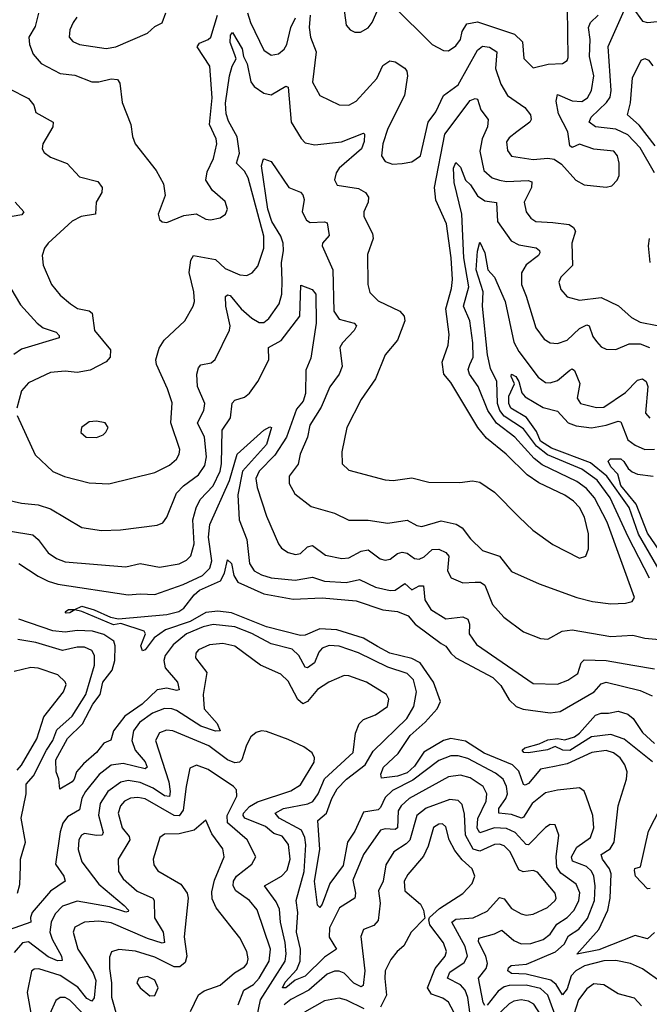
# Model space of a CAD drawing. Extents: x 1443846 to 1577407, y 839182 to 927291.
# Tile 389 of 535: x 1543518 to 1546113, y 881347 to 885407. Entities that reach past the tile are written whole.
import ezdxf

# ---------------------------------------------------------------- set-up
doc = ezdxf.new("R2010")
doc.units = 0

msp = doc.modelspace()

# ---------------------------------------------------------------- linework, layer by layer
at = {"layer": '0CON20XD'}
for points in [[(1544847.6, 885507.6), (1544864.2, 885385), (1544880, 885365), (1544900, 885355), (1544923.3, 885355), (1544955, 885373.1), (1544970.9, 885395), (1544995, 885451.1)], [(1545056.7, 885465), (1545218, 885305), (1545265, 885280), (1545285, 885278.6), (1545315, 885298.9), (1545334.3, 885325.7), (1545341.6, 885358.4), (1545360.7, 885389.3), (1545405, 885397.7), (1545556.9, 885346.9), (1545590.5, 885315), (1545596.6, 885246.6), (1545635, 885207.8), (1545696.2, 885223.8), (1545755, 885226), (1545775, 885238), (1545779.3, 885250.7), (1545775.5, 885455)], [(1546134.3, 884775), (1546075, 884878.4), (1546025, 884932.1), (1545975, 884955.7), (1545891.4, 884965), (1545865.7, 884985), (1545872.9, 885005), (1545937.2, 885065), (1545952.1, 885087.9), (1545955.4, 885114.6), (1545944, 885296), (1546015, 885456.9), (1546025, 885461.9), (1546045, 885455.6), (1546085, 885401.2), (1546105, 885394.8), (1546145, 885398.9)], [(1543595.6, 885434.4), (1543581.5, 885378.5), (1543555.3, 885335), (1543559.1, 885305), (1543574.4, 885264.4), (1543606.6, 885226.6), (1543685, 885185.4), (1543745, 885178.2), (1543815, 885151.1), (1543845, 885151.3), (1543895, 885163.5), (1543920.9, 885160.9), (1543930.6, 885145), (1543941.1, 885065), (1543975.7, 884975), (1543982.5, 884925), (1543994.3, 884895), (1544080.6, 884785), (1544110.3, 884730.3), (1544118.3, 884681.7), (1544088.8, 884605), (1544095, 884582.5), (1544105, 884573.3), (1544125, 884571.2), (1544195, 884600), (1544245, 884605.8), (1544285, 884584), (1544305, 884582), (1544345, 884590), (1544366.2, 884605), (1544374, 884625), (1544365, 884656.7), (1544313.2, 884703.2), (1544285.4, 884745), (1544290.5, 884779.5), (1544316.7, 884835), (1544330.4, 884895), (1544327.5, 884915), (1544300, 884975), (1544311.4, 885085), (1544301.9, 885215), (1544249.6, 885295), (1544259.4, 885310.6), (1544295, 885324.7), (1544305.8, 885335), (1544333.7, 885425)], [(1543753.2, 885416.8), (1543738.5, 885395), (1543724.6, 885365), (1543722.5, 885335), (1543736.7, 885316.7), (1543765, 885304.7), (1543875, 885287.7), (1543915, 885294.6), (1544045, 885351.1), (1544075, 885378.6), (1544105, 885394), (1544120.5, 885435)], [(1544457, 885435), (1544469.2, 885395), (1544525, 885280.6), (1544555, 885260), (1544585, 885266.8), (1544608.2, 885285), (1544618.8, 885305), (1544635.2, 885375), (1544654.7, 885415)], [(1544715.4, 885425), (1544711.7, 885375), (1544716.3, 885335), (1544739.8, 885275), (1544725, 885150), (1544755, 885094.4), (1544835, 885056.5), (1544875, 885054.6), (1544905, 885070.9), (1544990.4, 885165), (1545015, 885218.2), (1545043.1, 885236.9), (1545065, 885232.5), (1545105, 885206.5), (1545114.1, 885194.1), (1545116.4, 885175), (1545103.5, 885095), (1545035, 884958.5), (1545015.3, 884895), (1545008.9, 884845), (1545025, 884821.9), (1545055, 884811.5), (1545095, 884813.3), (1545135, 884821.4), (1545170.6, 884845), (1545201.8, 884985), (1545233, 885027), (1545265.3, 885095), (1545325, 885138.2), (1545405, 885281.5), (1545425, 885297.5), (1545455, 885293.8), (1545484.5, 885275), (1545479.1, 885205), (1545500.7, 885140.7), (1545528.8, 885095), (1545600.4, 885045), (1545623.8, 885015), (1545626.2, 884995), (1545621.1, 884985), (1545566.7, 884945)], [(1545566.7, 884945), (1545535, 884919.6), (1545525, 884903.3), (1545528.2, 884868.2), (1545545, 884844.5), (1545635, 884830), (1545695, 884835.8), (1545721.4, 884831.4), (1545751.6, 884811.6), (1545810, 884745), (1545845, 884726.2), (1545935, 884716.7), (1545958.3, 884721.7), (1545981.2, 884745), (1545988.6, 884765), (1545989.4, 884815), (1545981.4, 884845), (1545967.5, 884865), (1545885, 884873.1), (1545825, 884893.1), (1545795, 884880), (1545785, 884886.2), (1545777.6, 884945), (1545739.1, 885019.1), (1545728.6, 885071.4), (1545735, 885098.1), (1545795, 885072.3), (1545835, 885069.5), (1545858.6, 885085), (1545874.2, 885115), (1545883.9, 885175), (1545866.6, 885255), (1545869.3, 885325), (1545863, 885375), (1545870.9, 885395), (1545902, 885425)], [(1543507.6, 883775), (1543582, 883612), (1543655, 883543.3), (1543703.5, 883523.5), (1543805, 883497.7), (1543885, 883492.7), (1544075, 883540.5), (1544135, 883570), (1544164.4, 883595), (1544175.4, 883615), (1544177.7, 883635), (1544141.3, 883745), (1544146.9, 883826.9), (1544127.3, 883885), (1544081.8, 883985), (1544079.6, 884005), (1544093, 884053), (1544114.3, 884085.7), (1544199.4, 884165), (1544233.6, 884225), (1544238.8, 884245), (1544236.1, 884285), (1544217.3, 884365), (1544224.1, 884415.9), (1544235, 884434.3), (1544325, 884417.5), (1544365, 884381.6), (1544425, 884355.4), (1544455, 884352.5), (1544476.7, 884363.3), (1544499.2, 884390.8), (1544524.7, 884465), (1544524.3, 884515), (1544459.3, 884755), (1544445, 884782.4), (1544412.1, 884815), (1544424.1, 884855.9), (1544414.2, 884924.2), (1544378.6, 884988.6), (1544368.7, 885018.7), (1544366.9, 885063.1), (1544382.6, 885175), (1544394.2, 885215.8), (1544410.6, 885245), (1544405, 885262), (1544385, 885312.5), (1544386.8, 885343.2), (1544395, 885354), (1544435, 885287.1), (1544440.5, 885255), (1544455.2, 885225), (1544470.2, 885150.2), (1544485, 885131.8), (1544523.8, 885103.8), (1544555, 885097.2), (1544615, 885132.2), (1544625, 885128.8), (1544637.5, 884985), (1544677.6, 884917.6), (1544695, 884899.4), (1544735, 884890.4), (1544845, 884903.5), (1544935, 884938.8), (1544938.8, 884935), (1544938.2, 884905), (1544926.6, 884875), (1544835.4, 884795), (1544822.2, 884775), (1544816.2, 884746.2), (1544826, 884725), (1544915, 884711.1), (1544942.9, 884695), (1544956.2, 884675), (1544954.6, 884655), (1544936.7, 884615), (1544936.5, 884595), (1544972.7, 884525), (1544975.4, 884505), (1544951.1, 884438.9), (1544953.5, 884315), (1544961.7, 884281.7), (1544995, 884247.3), (1545085.5, 884205), (1545102.3, 884185), (1545105.4, 884165), (1545075, 884086), (1545024.3, 884025), (1544984.6, 883925.4), (1544925, 883840.8), (1544866.5, 883725), (1544845.5, 883625), (1544847.1, 883575), (1544875, 883549.4), (1545025, 883508.9), (1545057, 883507), (1545135, 883517.5), (1545205, 883499.4), (1545332.1, 883497.9), (1545385, 883505.8), (1545415, 883500), (1545475, 883458.6), (1545576.5, 883355), (1545632.7, 883302.7), (1545715, 883243.3), (1545825, 883187.1), (1545851.2, 883195), (1545862.2, 883225), (1545862.8, 883287.2), (1545845.3, 883355), (1545825.3, 883395), (1545801.2, 883421.2), (1545765, 883446.9), (1545657.8, 883497.8), (1545609.6, 883529.6), (1545522.5, 883615), (1545441.5, 883681.5), (1545406.6, 883725), (1545295, 883911.1), (1545266.9, 883945), (1545259.2, 883995), (1545284.6, 884065), (1545288.8, 884108.8), (1545273.9, 884215), (1545298.3, 884298.3), (1545302.5, 884335), (1545296, 884425), (1545276.7, 884565), (1545233.3, 884663.3), (1545228.1, 884715), (1545270.2, 884935), (1545375, 885073.5), (1545395, 885082.2), (1545405, 885079.2), (1545418.5, 885035), (1545448.9, 884995), (1545446.7, 884965), (1545424.8, 884915), (1545414.3, 884865), (1545430.8, 884785), (1545465, 884755.3), (1545495.2, 884745.2), (1545525, 884740.4), (1545614.1, 884744.1), (1545629, 884739), (1545628.1, 884715), (1545596.8, 884655), (1545606.2, 884615), (1545625, 884588.5), (1545645.3, 884575.3), (1545715, 884570.6), (1545782.4, 884562.4), (1545800.5, 884550.5), (1545808.9, 884535), (1545793.1, 884485), (1545796.5, 884393.5), (1545747.8, 884345), (1545740.5, 884325), (1545748.5, 884295), (1545774.7, 884264.7), (1545825, 884251.1), (1545915, 884260.9), (1545986.7, 884226.7), (1546039.4, 884179.4), (1546075, 884159.2), (1546145, 884145.4)], [(1546136.5, 884886.5), (1546071.7, 884971.7), (1546023.5, 885015), (1546035.7, 885064.3), (1546043.3, 885166.7), (1546079.8, 885240.2), (1546095, 885247.5), (1546110.1, 885240.1), (1546127.1, 885217.1)], [(1543473.6, 885123.6), (1543555, 885081.9), (1543577.1, 885055), (1543584.3, 885024.3), (1543656, 884985), (1543654.2, 884965), (1543613.1, 884895), (1543610.8, 884875), (1543618.7, 884858.7), (1543645, 884840), (1543713.8, 884813.8), (1543765, 884758.6), (1543839.7, 884739.7), (1543858.6, 884715), (1543856.9, 884695), (1543832.8, 884655), (1543830, 884605), (1543771.2, 884595), (1543735, 884576.4), (1543635.6, 884485), (1543621.1, 884465), (1543611.5, 884435), (1543615.4, 884395.4), (1543649.1, 884315), (1543685, 884270.6), (1543727.1, 884235), (1543755.9, 884215.9), (1543805, 884205.8), (1543817.1, 884197.1), (1543826.4, 884125), (1543892.7, 884045), (1543890.9, 884015), (1543874.1, 883995.9), (1543808.3, 883961.7), (1543755, 883951.8), (1543705, 883957.9), (1543645, 883951.8), (1543555, 883908.9), (1543525, 883877.1), (1543507.1, 883805)], [(1543434, 883434), (1543525, 883413.2), (1543595, 883406.7), (1543645, 883390), (1543775, 883312.7), (1543855, 883300.9), (1543933.3, 883303.3), (1544085, 883322.2), (1544108.3, 883331.7), (1544124.5, 883355), (1544164.8, 883455.2), (1544192.7, 883485), (1544255, 883530), (1544281.6, 883568.4), (1544288.4, 883605), (1544280.4, 883685), (1544250.8, 883745), (1544276.5, 883795), (1544281.6, 883825), (1544251.2, 883895), (1544248.6, 883945), (1544255, 883972), (1544265, 883983.1), (1544307.6, 883992.4), (1544323.6, 884006.4), (1544382.7, 884127.3), (1544385.4, 884145), (1544368.4, 884225), (1544366.9, 884265), (1544375, 884272.2), (1544385, 884269.6), (1544430.5, 884215), (1544475, 884176.1), (1544505, 884158.6), (1544525, 884158), (1544545.2, 884174.8), (1544587.4, 884235), (1544598.7, 884275), (1544599.9, 884329.9), (1544597.5, 884405), (1544605.8, 884455), (1544604.2, 884485), (1544594.5, 884515), (1544557.3, 884575), (1544541.2, 884625), (1544514.2, 884805), (1544521.2, 884828.8), (1544525, 884833.3), (1544555, 884821.9), (1544627.1, 884715), (1544675, 884695.6), (1544685, 884684.2), (1544690, 884665), (1544682.9, 884615), (1544699.7, 884579.7), (1544715, 884570.9), (1544773.8, 884573.8), (1544785, 884569.2), (1544793.1, 884516.9), (1544766.5, 884485), (1544764.6, 884475), (1544808.2, 884375), (1544812.4, 884205), (1544835, 884171.6), (1544896, 884155), (1544906.5, 884145), (1544896.9, 884125), (1544848.5, 884075), (1544837.3, 884055), (1544846.8, 883976.8), (1544835.4, 883945), (1544797, 883893), (1544760.3, 883809.7), (1544713.8, 883735), (1544703.9, 883685), (1544674.2, 883615), (1544665.7, 883574.3), (1544628.9, 883525), (1544628.9, 883495), (1544652.4, 883452.4), (1544719.1, 883399.1), (1544815, 883372.5), (1544875, 883343.8), (1544955, 883342.7), (1545035, 883331.3), (1545115, 883343.8), (1545155, 883321.2), (1545175, 883317.5), (1545255, 883340.4), (1545317, 883327), (1545341.9, 883311.9), (1545376.4, 883266.4), (1545425, 883217.8), (1545495.3, 883195.3), (1545545, 883131.4), (1545658.6, 883081.4), (1545814, 883024), (1545878.3, 883008.3), (1545955, 882998.7), (1546015, 883000.8), (1546042.5, 883007.5), (1546051.9, 883025), (1545939.7, 883335), (1545887.1, 883435), (1545853.7, 883473.7), (1545815, 883503.1), (1545670.9, 883570.9), (1545638.2, 883598.2), (1545558.9, 883685), (1545482.9, 883742.9), (1545446.9, 883795), (1545407.8, 883895), (1545371.4, 883945), (1545366.4, 883965), (1545372.9, 883985), (1545387, 884015), (1545385.9, 884074.1), (1545373.6, 884165), (1545347, 884225), (1545369.6, 884305), (1545348.2, 884425), (1545340.3, 884605), (1545308.4, 884735), (1545305.4, 884795), (1545315, 884818.6), (1545335, 884799.4), (1545355, 884745.5), (1545376.3, 884726.3), (1545405, 884680.9), (1545435, 884660.6), (1545483.7, 884653.7), (1545487.8, 884575), (1545543.8, 884495), (1545575, 884478.4), (1545646.3, 884466.3), (1545660, 884455), (1545662.5, 884445), (1545656.1, 884435), (1545605, 884396.2), (1545586.9, 884363.1), (1545585.7, 884315.7), (1545605, 884267.1), (1545645.8, 884135.8), (1545679.6, 884089.6), (1545705, 884073.8), (1545735, 884071.1), (1545775, 884085.9), (1545825, 884134.2), (1545855, 884148.9), (1545865, 884144.4), (1545880.7, 884100.7), (1545895, 884079.5), (1545915, 884058.1), (1545935, 884048.5), (1545975, 884047.5), (1546029.5, 884070.5), (1546075, 884071), (1546114.5, 884055)], [(1543498.9, 884655), (1543535.6, 884615), (1543527.4, 884602.6), (1543422, 884585)], [(1546115.9, 884405.9), (1546109.3, 884475), (1546113.6, 884505)], [(1546113.7, 883103.7), (1546025.4, 883275), (1545952.3, 883435), (1545897.6, 883507.6), (1545835, 883553.8), (1545692.8, 883612.8), (1545648.7, 883648.7), (1545595, 883720.1), (1545515, 883772), (1545496.4, 883795), (1545487.7, 883825), (1545484.1, 883915), (1545458.4, 883968.4), (1545445.8, 884025), (1545426.1, 884225), (1545427.9, 884285), (1545399.6, 884375), (1545405, 884452.5), (1545415, 884490), (1545435.5, 884445), (1545447.8, 884375), (1545460.9, 884360.9), (1545475.1, 884345.1), (1545519.3, 884245), (1545555, 884077.1), (1545575, 884038.9), (1545655, 883933.6), (1545685, 883911.1), (1545705, 883910), (1545735, 883919.7), (1545785, 883961.5), (1545795, 883966.9), (1545805, 883960.8), (1545826.9, 883906.9), (1545816.2, 883846.2), (1545830, 883825), (1545895, 883807.4), (1545925, 883808.8), (1546015, 883869.1), (1546065, 883920), (1546085, 883926.7), (1546100, 883915), (1546106.6, 883895), (1546097.8, 883785), (1546115, 883764.4)], [(1543395, 883311.4), (1543572.2, 883282.2), (1543593.8, 883263.8), (1543635, 883209.1), (1543670, 883185), (1543705, 883172), (1543955, 883151.3), (1544015, 883164.1), (1544095, 883150), (1544175, 883162.8), (1544205, 883177.7), (1544223.2, 883196.8), (1544237, 883245), (1544231.1, 883345), (1544245.2, 883394.8), (1544261.7, 883428.3), (1544315.3, 883484.7), (1544344.2, 883545), (1544350.4, 883575), (1544352.5, 883715), (1544386.6, 883765), (1544393.9, 883826.1), (1544405, 883837.8), (1544445, 883850.4), (1544465, 883866.7), (1544499.7, 883915), (1544544.6, 884005), (1544544.2, 884055.8), (1544596, 884084), (1544672.4, 884185), (1544677.5, 884312.5), (1544722.9, 884295), (1544739.2, 884275), (1544739.8, 884155), (1544718.7, 884011.3), (1544698.1, 883961.9), (1544696.4, 883865), (1544686.1, 883833.9), (1544659.1, 883800.9), (1544618, 883685), (1544569.2, 883610.8), (1544504.8, 883545), (1544491.6, 883515), (1544497.3, 883477.3), (1544535, 883359.2), (1544584.4, 883245), (1544597.8, 883227.8), (1544625, 883209.4), (1544655, 883201.1), (1544675, 883206.5), (1544705, 883232.7), (1544725, 883238.9), (1544778.3, 883198.3), (1544845.3, 883184.7), (1544875, 883187.7), (1544925, 883215.8), (1544955, 883220.5), (1545004.2, 883184.2), (1545025, 883178.5), (1545045, 883182.9), (1545075, 883206), (1545095, 883211.2), (1545115, 883206.9), (1545145, 883185.3), (1545165, 883181.9), (1545185, 883191.8), (1545218.1, 883221.9), (1545245, 883224.2), (1545275, 883210.6), (1545287, 883195), (1545281.8, 883135), (1545295.9, 883105.9), (1545345, 883084.6), (1545395, 883087.8), (1545417.7, 883087.7), (1545435, 883075.5), (1545466.2, 882996.2), (1545513.5, 882943.5), (1545595, 882882.2), (1545665, 882855.6), (1545695, 882852.9), (1545753.3, 882885), (1545795, 882890.9), (1545955, 882864), (1546045, 882869.6), (1546095, 882856.1), (1546155, 882851.8)], [(1543481.2, 884298.8), (1543521.5, 884231.5), (1543590, 884155), (1543615, 884136.7), (1543668.1, 884118.1), (1543681.1, 884105), (1543680.8, 884095), (1543525, 884048.2), (1543494.3, 884025.7)], [(1546159.3, 883129.3), (1546069, 883285), (1546029.6, 883395), (1545938.3, 883525), (1545870.3, 883580.3), (1545709.5, 883639.5), (1545665, 883669.5), (1545648.3, 883708.3), (1545606.4, 883766.4), (1545541.7, 883805), (1545533.8, 883825), (1545534.4, 883855), (1545557.9, 883905), (1545544.1, 883935), (1545545, 883945.6), (1545562.9, 883935), (1545575, 883915.7), (1545587.9, 883867.9), (1545601.2, 883851.2), (1545675, 883807.5), (1545735, 883793.1), (1545779.1, 883745), (1545812, 883732), (1545875, 883724.1), (1545935, 883734.8), (1545985, 883751.9), (1545995, 883749.4), (1546023.9, 883675), (1546055, 883652.1), (1546095, 883635.3), (1546135, 883636.7)], [(1543835, 883684.2), (1543862.5, 883695), (1543873.6, 883706.4), (1543882.5, 883725), (1543870, 883745), (1543835, 883751.2), (1543805, 883748.8), (1543772.5, 883725), (1543770, 883705), (1543792.5, 883685), (1543835, 883684.2)], [(1543515, 883164.2), (1543595, 883112), (1543635, 883091.3), (1543675, 883079.6), (1543965, 883034.8), (1544015, 883040), (1544075, 883036.8), (1544191.5, 883078.5), (1544271.2, 883115), (1544301.9, 883145), (1544309.5, 883175), (1544296.7, 883273.3), (1544302.3, 883325), (1544383, 883507), (1544414.7, 883615.3), (1544524.6, 883715), (1544548.7, 883728.7), (1544556.2, 883725), (1544535.4, 883655), (1544436.6, 883545), (1544417.3, 883447.3), (1544422.4, 883345), (1544453.8, 883263.8), (1544464.8, 883165), (1544484.1, 883135), (1544515, 883117.4), (1544555, 883105.2), (1544653.8, 883096.2), (1544725, 883108.4), (1544775, 883092.4), (1544863.2, 883086.8), (1544918.9, 883098.9), (1544985, 883066.5), (1545045, 883053.3), (1545065, 883055.2), (1545105, 883082.7), (1545135, 883055.5), (1545165, 883072), (1545182.1, 883072.1), (1545188.4, 883015), (1545212.1, 882975), (1545275, 882936.2), (1545344.6, 882944.6), (1545365, 882935.5), (1545372.5, 882915), (1545371.3, 882875), (1545400.2, 882830.2), (1545635, 882670), (1545735, 882667.2), (1545777.1, 882682.9), (1545818.9, 882711.1), (1545832.5, 882755), (1545845, 882766.8), (1545935, 882765.2), (1546045, 882745.8), (1546135, 882729.7)], [(1546253.2, 883075), (1546105, 883290.2), (1546059.4, 883409.4), (1545995, 883486.9), (1545982.7, 883532.7), (1545955, 883562.7), (1545943.5, 883586.5), (1545953.3, 883596.7), (1545995, 883596), (1546008.5, 883585), (1546025.7, 883555.7), (1546043, 883543), (1546065, 883532.3), (1546129.2, 883525)], [(1546135, 881642.7), (1546105, 881616.4), (1546055, 881630.6), (1545905, 881571.7), (1545813.8, 881553.8), (1545904.4, 881655.6), (1545942.4, 881735), (1545951.2, 881785), (1545955.2, 881885), (1545949.6, 881905), (1545920.4, 881945), (1545914.7, 881965), (1545951.5, 881988.5), (1545968.7, 882015), (1545984.8, 882165.2), (1546018.6, 882275), (1546022.1, 882305), (1546012.5, 882335), (1545992.8, 882362.8), (1545965, 882384.2), (1545935, 882393.5), (1545875.6, 882385), (1545775, 882338.7), (1545722.6, 882327.4), (1545664.1, 882315.9), (1545615, 882258), (1545601.1, 882251.1), (1545595, 882253.1), (1545575, 882308.2), (1545548.6, 882335), (1545432.3, 882382.3), (1545355, 882431.9), (1545295, 882443.1), (1545265, 882434.3), (1545183.5, 882386.5), (1545145, 882328.3), (1545115, 882301.1), (1545075, 882287.1), (1545009.5, 882279.5), (1545006.4, 882296.4), (1545018.2, 882325), (1545078.3, 882381.7), (1545127.8, 882455), (1545189.7, 882510.3), (1545238.2, 882565), (1545252.4, 882595), (1545223.7, 882675), (1545168.7, 882755), (1545135, 882772.2), (1545044.2, 882794.2), (1544992.5, 882822.5), (1544935, 882856.6), (1544825, 882891), (1544755, 882895.8), (1544695, 882869.1), (1544675, 882867.6), (1544535, 882903.5), (1544391, 882961), (1544335, 882967.8), (1544285, 882962.5), (1544220.3, 882925), (1544118.5, 882891.5), (1544072.3, 882857.7), (1544035, 882809.2), (1544025, 882804.3), (1544017.5, 882825), (1544036.2, 882875), (1544031.2, 882885), (1543935, 882916.9), (1543905, 882911.4), (1543775, 882966.7), (1543745, 882973.3), (1543725, 882960.5), (1543710, 882960), (1543706, 882965), (1543720, 882975), (1543745, 882975.6), (1543775, 882988.2), (1543825, 882972.9), (1543892.7, 882942.7), (1543926.1, 882936.1), (1544125.2, 882954.8), (1544173.5, 882966.5), (1544195, 882980), (1544237, 883035), (1544259.7, 883055), (1544346.2, 883093.8), (1544361.6, 883125), (1544375, 883179.1), (1544391.4, 883165), (1544401.4, 883115), (1544417.5, 883087.5), (1544525, 883039.8), (1544645, 883018.2), (1544765, 883023.7), (1544905, 883010.9), (1545015, 882974.1), (1545075, 882966.6), (1545119, 882949), (1545148.1, 882915), (1545255.2, 882835.2), (1545275, 882823.9), (1545295, 882794.6), (1545316.3, 882776.3), (1545467.9, 882695), (1545501.4, 882661.4), (1545535, 882602.4), (1545565, 882575.4), (1545593.5, 882563.5), (1545705, 882548.6), (1545745, 882554.7), (1545886.4, 882635), (1545915, 882668.5), (1545935, 882675.3), (1546075, 882640.7), (1546125, 882618.9)], [(1546166.1, 881436.1), (1546085, 881492.8), (1546035, 881515.3), (1545975, 881528), (1545925.9, 881525.9), (1545846.2, 881505), (1545810.2, 881485), (1545791.6, 881465), (1545775, 881410.4), (1545755, 881386.7), (1545728.9, 881428.9), (1545707, 881447), (1545605, 881471.1), (1545544.5, 881474.5), (1545530.5, 881485), (1545533, 881497), (1545543.7, 881506.4), (1545607.3, 881512.7), (1545726.7, 881563.3), (1545762.8, 881595), (1545780.5, 881629.5), (1545823.2, 881656.8), (1545858.9, 881701.1), (1545886.7, 881775), (1545890.5, 881835), (1545884.9, 881874.9), (1545875, 881895.3), (1545854.8, 881914.8), (1545796.6, 881936.6), (1545792.2, 881955), (1545815, 881994.3), (1545870.9, 882035), (1545884.7, 882074.7), (1545880.3, 882125), (1545853.1, 882205), (1545845, 882226.2), (1545825, 882240), (1545735, 882230.3), (1545685, 882218.3), (1545630.3, 882175), (1545595, 882119.1), (1545585.7, 882114.3), (1545545, 882129.9), (1545492.2, 882135), (1545493, 882155), (1545522.1, 882195), (1545528.5, 882215), (1545524.8, 882245), (1545511.1, 882275), (1545479.7, 882299.7), (1545365, 882360), (1545325, 882372), (1545295, 882372.1), (1545245, 882352.5), (1545138.8, 882271.2), (1545055, 882228.8), (1545025, 882199.4), (1545005, 882158.2), (1544995, 882149.4), (1544935, 882139.6), (1544899.6, 882060.4), (1544869.3, 882015), (1544851.2, 881918.8), (1544796.5, 881845), (1544765, 881759.2), (1544755, 881745.7), (1544745, 881756.2), (1544733.7, 881855), (1544755.8, 881985), (1544746.4, 882105), (1544783.1, 882135), (1544804.5, 882195.5), (1544827, 882235), (1544865.7, 882275), (1544942.3, 882335), (1544975, 882391.3), (1545113.9, 882525), (1545142.4, 882575), (1545153.3, 882635), (1545141, 882685), (1545115, 882711.7), (1545035, 882736.9), (1544915, 882795.9), (1544835, 882823.2), (1544794, 882826), (1544765, 882815.3), (1544751.2, 882798.8), (1544732.8, 882755), (1544705, 882734.6), (1544695, 882737.8), (1544669, 882785), (1544641.1, 882811.1), (1544555, 882833.7), (1544475, 882876.3), (1544405, 882903.2), (1544315, 882912.9), (1544275, 882903.7), (1544205.9, 882875), (1544150.2, 882829.8), (1544118.3, 882785), (1544112.6, 882765), (1544117.7, 882735), (1544168.2, 882675), (1544175, 882644.3), (1544165, 882640.8), (1544125, 882651), (1544085, 882644.3), (1544022.8, 882585), (1543952.1, 882535), (1543905.2, 882475), (1543893.4, 882436.6), (1543865, 882423.1), (1543834.6, 882385), (1543781.8, 882338.2), (1543752.9, 882305), (1543742.5, 882275), (1543735, 882263.8), (1543683.9, 882233.9), (1543679.2, 882275), (1543668.1, 882305), (1543667.3, 882355), (1543715, 882442.7), (1543776.5, 882503.5), (1543820, 882585), (1543849.5, 882625), (1543861.3, 882675), (1543899.9, 882725), (1543910.6, 882765), (1543911.9, 882825), (1543906.2, 882845), (1543865, 882871.4), (1543818.6, 882885), (1543755, 882887.7), (1543705, 882881.4), (1543655, 882887.1), (1543515.3, 882935.3)], [(1543509.6, 881805), (1543519, 881841), (1543521.5, 881915), (1543521.2, 881945), (1543541.7, 882015), (1543524.2, 882115), (1543544.8, 882215), (1543544.8, 882255), (1543575, 882289.3), (1543628.2, 882395), (1543655.1, 882434.9), (1543670.8, 882479.2), (1543734.8, 882535), (1543790.3, 882625), (1543826, 882746), (1543827.2, 882785), (1543815, 882805.4), (1543785, 882819.2), (1543755, 882819.5), (1543695, 882806), (1543585, 882838.8), (1543511.1, 882851.1)], [(1544947.5, 882675), (1544875, 882701.8), (1544855, 882702.7), (1544792.9, 882675), (1544745, 882644.6), (1544704, 882596), (1544685, 882585.6), (1544665, 882604.4), (1544625, 882679.2), (1544595, 882708.8), (1544510, 882745), (1544405, 882823.6), (1544355, 882834.8), (1544300.5, 882829.5), (1544255, 882808.8), (1544244.6, 882795), (1544242.1, 882775), (1544288.8, 882715), (1544273.9, 882625), (1544278.5, 882565), (1544332.6, 882505), (1544344, 882475), (1544325, 882473.7), (1544265, 882493.4), (1544165, 882559), (1544145, 882566), (1544115, 882566.3), (1544065, 882548.1), (1544011.7, 882508.3), (1543986.6, 882475), (1543981, 882435), (1543994.2, 882395), (1544035, 882347.1), (1544043.1, 882325), (1544035, 882318.4), (1543945, 882339.8), (1543895, 882333), (1543845.9, 882294.1), (1543789.7, 882225), (1543775, 882196.9), (1543765, 882148.8), (1543715, 882120.5), (1543696.4, 882093.6), (1543685, 882058.6), (1543666.4, 881925), (1543700.4, 881875), (1543705.7, 881855), (1543645, 881812.9), (1543570, 881725), (1543562.7, 881705), (1543564.4, 881685), (1543475.5, 881654.5)], [(1543508.1, 882311.9), (1543526.3, 882333.7), (1543588.4, 882441.6), (1543617.6, 882532.4), (1543699.1, 882635), (1543710, 882665), (1543705, 882677.1), (1543675.7, 882705), (1543595, 882733.6), (1543563.7, 882736.4), (1543495, 882718.7)], [(1545435, 881342), (1545427.8, 881355), (1545409.7, 881455), (1545441, 881495), (1545446.7, 881515), (1545439, 881545), (1545408.4, 881605), (1545410.9, 881619.1), (1545475, 881637.3), (1545505, 881652.3), (1545555, 881609.8), (1545585, 881596.9), (1545625, 881597.6), (1545675, 881614.8), (1545703.9, 881636.1), (1545732.6, 881677.4), (1545775.1, 881704.9), (1545803.9, 881735), (1545823, 881775), (1545826.7, 881806.7), (1545812.1, 881842.1), (1545748, 881888), (1545732.2, 881912.2), (1545728.9, 881955), (1545740.5, 882045), (1545725, 882086.9), (1545705, 882087.8), (1545685, 882075.6), (1545615, 882004.2), (1545605, 882005.3), (1545559.7, 882055), (1545525, 882072), (1545475, 882074.3), (1545415, 882053.9), (1545403.8, 882073.8), (1545406.8, 882113.2), (1545440.4, 882185), (1545443.8, 882215), (1545428.2, 882245), (1545375, 882280.2), (1545335, 882292.3), (1545285, 882285.2), (1545123.1, 882195), (1545090, 882165), (1545078.5, 882145), (1545075, 882074.7), (1545065, 882067.4), (1545025, 882070.6), (1545005, 882064.7), (1544935.3, 881965), (1544891.7, 881858.3), (1544902.7, 881805), (1544900, 881785), (1544835.9, 881745), (1544795, 881662.5), (1544794, 881624), (1544824.4, 881575), (1544775, 881541.3), (1544695, 881462.9), (1544652.9, 881447.1), (1544615, 881414.8), (1544601.9, 881415), (1544612.3, 881437.7), (1544660.1, 881489.9), (1544673.9, 881525), (1544675.6, 881574.4), (1544659.7, 881645), (1544664.8, 881725.2), (1544657.5, 881775), (1544691.1, 881895), (1544698.1, 882005), (1544693.7, 882035), (1544679.4, 882065), (1544587.8, 882115), (1544571.1, 882135), (1544605, 882154.4), (1544706.3, 882173.7), (1544726.4, 882183.6), (1544748, 882215), (1544773.8, 882276.2), (1544892.9, 882385), (1544901.5, 882465), (1544916.7, 882503.3), (1544935, 882520.9), (1544985, 882540), (1545033.8, 882575), (1545040, 882605), (1545030.5, 882625), (1544947.5, 882675)], [(1546126.3, 882346.3), (1546010, 882440), (1545955, 882459.5), (1545875, 882450.4), (1545785, 882393.4), (1545756, 882395), (1545725, 882409.4), (1545693.5, 882396.5), (1545615, 882384.2), (1545595.7, 882385.7), (1545589.2, 882395), (1545600, 882405), (1545659.2, 882420.8), (1545695, 882437.9), (1545735, 882443.5), (1545765, 882437.3), (1545805, 882449.3), (1545825.7, 882464.3), (1545890.8, 882539.3), (1545915, 882547.8), (1545945, 882547.4), (1545985, 882555.6), (1546025, 882543.1), (1546046.7, 882525), (1546085, 882467.9), (1546135, 882421.8)], [(1544494.1, 881285.9), (1544511, 881365), (1544612.8, 881525), (1544617, 881555), (1544612.4, 881602.4), (1544592.5, 881685), (1544588.8, 881738.8), (1544575, 881769.6), (1544527.5, 881835), (1544597.1, 881875), (1544620.4, 881899.6), (1544632.9, 881945), (1544625.8, 882005.8), (1544599.6, 882039.6), (1544565, 882051.9), (1544530.6, 882080.6), (1544445.4, 882115), (1544438.8, 882125), (1544440.4, 882135), (1544465, 882162.8), (1544498.4, 882181.6), (1544635, 882227.7), (1544675, 882252), (1544732.4, 882345), (1544732.8, 882362.8), (1544723.4, 882383.4), (1544689, 882409), (1544625, 882439.2), (1544535, 882472.2), (1544515, 882474.4), (1544492.2, 882467.8), (1544470.7, 882449.3), (1544452.3, 882415), (1544434.1, 882355), (1544424.1, 882345.9), (1544405, 882342.5), (1544374.6, 882354.6), (1544297.9, 882412.1), (1544150, 882475), (1544123.2, 882476.8), (1544095, 882466.9), (1544077.3, 882435), (1544133, 882265), (1544138.7, 882225), (1544135.5, 882204.5), (1544115, 882206), (1544068.6, 882238.6), (1544015, 882261.9), (1543965, 882269.3), (1543935, 882263.5), (1543881.9, 882225), (1543849.4, 882175), (1543843.4, 882126.6), (1543861.9, 882055), (1543857.5, 882045), (1543835, 882042.8), (1543785, 882051.1), (1543773.5, 882045), (1543762.4, 882025), (1543759.2, 881985), (1543774.7, 881935), (1543845, 881842.3), (1543949.2, 881755), (1543966.9, 881735), (1543965, 881730), (1543955, 881727.5), (1543888.8, 881748.8), (1543755, 881772.8), (1543695, 881751.2), (1543665, 881720.4), (1543647.4, 881685), (1543642.3, 881645), (1543651.8, 881615), (1543690.7, 881545), (1543692.7, 881527.3), (1543674.1, 881525.9), (1543635, 881543.3), (1543555, 881604.7), (1543529.9, 881600.1), (1543495, 881561.2)], [(1544418.5, 881345), (1544441.9, 881405), (1544481.5, 881428.5), (1544505, 881455.3), (1544547, 881525), (1544551.6, 881575), (1544496.9, 881736.9), (1544465, 881775.3), (1544408.8, 881815), (1544398, 881835), (1544400, 881855), (1544411.7, 881875), (1544475.4, 881925), (1544491.2, 881955), (1544455.4, 882025), (1544375, 882095.6), (1544373.8, 882125), (1544412.6, 882205), (1544411.6, 882231.6), (1544400, 882245), (1544295, 882314.7), (1544246.3, 882333.7), (1544219.6, 882320.4), (1544204.4, 882245), (1544192.6, 882147.4), (1544175, 882124.2), (1544155, 882125.1), (1544035, 882193.6), (1544005, 882200.2), (1543975, 882197.2), (1543950.7, 882185), (1543933.2, 882165), (1543924.3, 882135), (1543940.8, 882075), (1543968.8, 882038.8), (1543972.2, 882025), (1543924.7, 881945.3), (1543925.9, 881895), (1543944.6, 881865), (1544002.9, 881812.9), (1544066.8, 881785), (1544071.9, 881775), (1544073.8, 881703.8), (1544110, 881645), (1544115, 881602.2), (1544105, 881598.6), (1544045, 881619), (1543895, 881682.9), (1543845, 881689.2), (1543785, 881686.2), (1543745, 881665.5), (1543738.9, 881645), (1543757.6, 881575), (1543785, 881533.5), (1543821.3, 881475), (1543831.7, 881445), (1543825, 881373.3), (1543815, 881359.6), (1543795, 881371.3), (1543757.7, 881417.7), (1543685, 881466.1), (1543596.6, 881493.4), (1543577.7, 881492.3), (1543566.4, 881483.6), (1543549.6, 881395), (1543566.6, 881295)], [(1545374.7, 881304.7), (1545364.8, 881375), (1545354.8, 881405), (1545335, 881427.4), (1545281.7, 881455), (1545290.9, 881479.1), (1545350, 881520), (1545363.5, 881545), (1545353.6, 881585), (1545298.9, 881685), (1545315, 881697.9), (1545386.7, 881703.3), (1545445, 881730.8), (1545495, 881787.9), (1545515, 881782.2), (1545545, 881741.8), (1545585, 881719.6), (1545605.3, 881714.7), (1545635, 881718.4), (1545693.4, 881746.6), (1545724.7, 881775), (1545729.3, 881785), (1545725.3, 881805), (1545652, 881892), (1545635, 881898.4), (1545593.2, 881893.2), (1545575, 881901.8), (1545539.2, 881975), (1545515, 881999.8), (1545495, 882006.9), (1545475, 882005.6), (1545415, 881978), (1545386.6, 881986.6), (1545354.9, 882045), (1545350.9, 882130.9), (1545341.5, 882171.5), (1545325, 882187.7), (1545291.5, 882191.5), (1545193.9, 882156.1), (1545154.8, 882125), (1545125.7, 882024.3), (1545111.6, 882008.4), (1545060, 881975), (1545027.5, 881922.5), (1545015.8, 881854.2), (1544997.3, 881815), (1545004, 881764), (1544995, 881692.9), (1544977.7, 881672.3), (1544935.6, 881655), (1544924.1, 881625.9), (1544940, 881485), (1544934.3, 881425), (1544925, 881419.1), (1544895, 881434), (1544855.3, 881475), (1544835, 881483.8), (1544815, 881484.2), (1544785, 881471), (1544709.2, 881405), (1544635, 881367.4), (1544608.7, 881345)], [(1546116.7, 881825), (1546105, 881822.5), (1546056.7, 881875), (1546051.7, 881898.3), (1546053, 881907), (1546076.1, 881913.9), (1546109.7, 882060.3), (1546184.2, 882205)], [(1544222.4, 881317.6), (1544255, 881386.5), (1544277.9, 881402.1), (1544345, 881426.4), (1544403.4, 881476.6), (1544445, 881502.1), (1544455.3, 881515), (1544459.6, 881535), (1544453.8, 881565), (1544425, 881620.6), (1544328.5, 881745), (1544311.7, 881781.7), (1544309.8, 881810.2), (1544320.8, 881859.1), (1544361.1, 881955), (1544355, 881988.6), (1544310.4, 882050.4), (1544285, 882106.7), (1544237.5, 882065), (1544175, 882049.7), (1544115, 882048.5), (1544095.7, 882035), (1544068.2, 881945), (1544071.7, 881921.7), (1544087.1, 881897.1), (1544181.7, 881841.7), (1544208.9, 881805), (1544211.9, 881785), (1544196.1, 881625), (1544206.7, 881545), (1544200.6, 881519.4), (1544178.1, 881501.9), (1544155, 881501.3), (1544075, 881540.7), (1543995, 881566.5), (1543926.6, 881573.4), (1543896.9, 881563.1), (1543888.2, 881541.8), (1543888.4, 881495), (1543896.7, 881435), (1543896.4, 881376.4), (1543922.9, 881285)], [(1545339.4, 881255), (1545285.2, 881355.2), (1545261.7, 881371.7), (1545215, 881389.4), (1545198.3, 881415), (1545230.4, 881495), (1545271.2, 881545), (1545277.8, 881565), (1545265, 881600.4), (1545208.5, 881675), (1545203.8, 881695), (1545207.5, 881705), (1545248.2, 881741.8), (1545345, 881803.8), (1545383.1, 881845), (1545394.6, 881875), (1545382.7, 881905), (1545342.1, 881942.1), (1545310.9, 881980.9), (1545288.1, 882025), (1545275, 882079.2), (1545260.9, 882090.9), (1545245, 882090.4), (1545224, 882076), (1545201, 881999), (1545182, 881958), (1545117.5, 881882.5), (1545103, 881855), (1545106.1, 881815), (1545169.7, 881759.7), (1545182.7, 881735), (1545188.3, 881701.7), (1545130.9, 881645), (1545102, 881588), (1545073.3, 881565), (1545047.7, 881532.3), (1545024.4, 881485.6), (1545023.3, 881453.3), (1545030.5, 881385), (1545005.2, 881335)], [(1544055, 881381.4), (1544075, 881383.8), (1544089.5, 881415), (1544075, 881446.5), (1544045, 881462.3), (1544008.6, 881455), (1544001.5, 881435), (1544014.4, 881415), (1544055, 881381.4)], [(1545735, 881276.1), (1545694.2, 881384.2), (1545665, 881412.3), (1545606.1, 881426.1), (1545535, 881425.1), (1545515, 881419.6), (1545489.5, 881400.5), (1545445, 881343.7)], [(1546081, 881341), (1546051.7, 881371.7), (1545985, 881390.6), (1545925, 881427.5), (1545885, 881430.8), (1545855, 881410.8), (1545820.9, 881365), (1545791.7, 881275)], [(1543775, 881313.4), (1543725, 881364.7), (1543705, 881374.7), (1543685, 881375.4), (1543667.6, 881362.4), (1543640.7, 881305)], [(1544938, 881328), (1544865, 881364.2), (1544835, 881371.8), (1544775, 881360.8), (1544691.5, 881315)], [(1545709.6, 881235), (1545637, 881347), (1545615, 881360.2), (1545585, 881366), (1545555, 881360.2), (1545535, 881349.2), (1545475, 881291.4)]]:
    msp.add_lwpolyline(points, dxfattribs=at)

doc.saveas('drawing.dxf')
